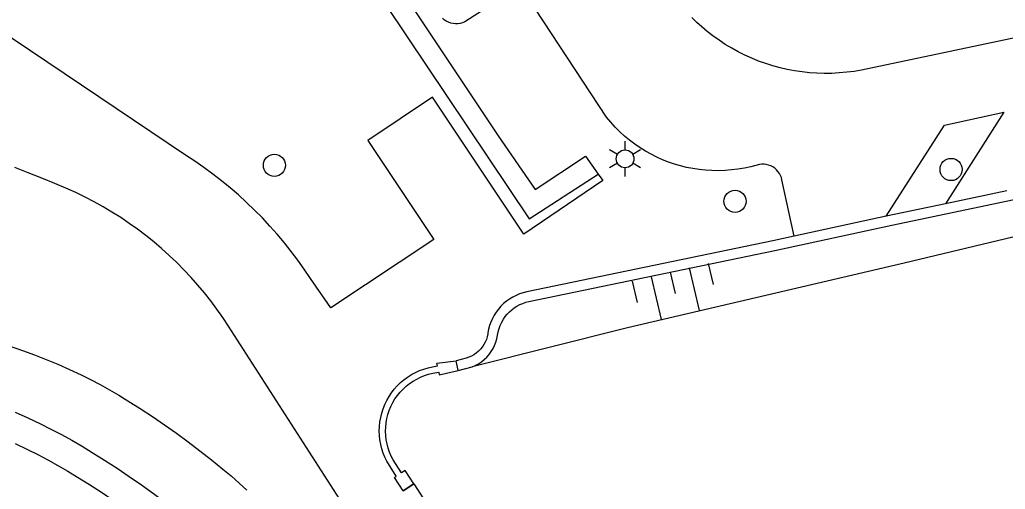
# Model space of a CAD drawing. Extents: x 122462 to 123306, y 485548 to 486417.
# Drawn here: x 123158.68 to 123208.47, y 486268.22 to 486291.93 of the extents above; entities that cross this region are included whole.
import ezdxf

# ---------------------------------------------------------------- set-up
doc = ezdxf.new("R2010")
doc.units = 0
for name, color, linetype in [('Level 15', 7, 'Continuous'), ('Level 16', 7, 'Continuous'), ('Level 17', 7, 'Continuous'), ('Level 21', 7, 'Continuous'), ('Level 25', 7, 'Continuous'), ('Level 37', 7, 'Continuous'), ('Level 50', 7, 'Continuous'), ('Level 53', 7, 'Continuous'), ('Level 57', 7, 'Continuous')]:
    doc.layers.add(name, color=color, linetype=linetype)

msp = doc.modelspace()

# ---------------------------------------------------------------- linework, layer by layer
at = {"layer": 'Level 15'}
for p, q in [((123208.555, 486283.287), (123205.46, 486282.637)), ((123205.46, 486282.637), (123202.462, 486282.006)), ((123202.462, 486282.006), (123197.811, 486280.995)), ((123180.829, 486274.219), (123180.727, 486274.71)), ((123180.829, 486274.219), (123181.531, 486274.404))]:
    msp.add_line(p, q, dxfattribs=at)
for points in [[(123181.531, 486274.404), (123181.695, 486274.475), (123181.853, 486274.56), (123182.002, 486274.659), (123182.143, 486274.77), (123182.273, 486274.893), (123182.392, 486275.027), (123182.498, 486275.171), (123182.592, 486275.323), (123182.672, 486275.483), (123182.738, 486275.65), (123182.788, 486275.822), (123182.812, 486275.995), (123182.848, 486276.165), (123182.896, 486276.332), (123182.957, 486276.495), (123183.03, 486276.654), (123183.114, 486276.806), (123183.205, 486276.939), (123183.307, 486277.063), (123183.418, 486277.18), (123183.538, 486277.287), (123183.666, 486277.384), (123183.802, 486277.47), (123183.944, 486277.545), (123184.092, 486277.608), (123184.245, 486277.659), (123184.401, 486277.698), (123196.829, 486280.269), (123202.738, 486281.554), (123221.109, 486285.413)], [(123197.811, 486280.995), (123196.723, 486280.758), (123184.3, 486278.188), (123184.115, 486278.142), (123183.935, 486278.083), (123183.759, 486278.01), (123183.59, 486277.924), (123183.427, 486277.825), (123183.273, 486277.714), (123183.127, 486277.592), (123182.991, 486277.459), (123182.866, 486277.316), (123182.751, 486277.164), (123182.649, 486277.003), (123182.559, 486276.836), (123182.483, 486276.662), (123182.419, 486276.482), (123182.37, 486276.299), (123182.334, 486276.112), (123182.327, 486276.064), (123182.298, 486275.922), (123182.255, 486275.784), (123182.2, 486275.65), (123182.132, 486275.523), (123182.051, 486275.402), (123181.96, 486275.29), (123181.858, 486275.188), (123181.747, 486275.095), (123181.627, 486275.014), (123181.5, 486274.945), (123181.367, 486274.888), (123181.229, 486274.844), (123180.727, 486274.71)], [(123178.043, 486268.137), (123177.606, 486268.814), (123177.699, 486268.874), (123177.228, 486269.632), (123177.128, 486269.837), (123177.043, 486270.049), (123176.972, 486270.266), (123176.917, 486270.488), (123176.877, 486270.712), (123176.853, 486270.939), (123176.845, 486271.168), (123176.852, 486271.396), (123176.876, 486271.623), (123176.915, 486271.848), (123176.969, 486272.069), (123177.039, 486272.287), (123177.124, 486272.499), (123177.223, 486272.704), (123177.336, 486272.903), (123177.463, 486273.093), (123177.603, 486273.273), (123177.754, 486273.444), (123177.918, 486273.603), (123178.092, 486273.751), (123178.275, 486273.887), (123178.468, 486274.009), (123178.669, 486274.118), (123178.876, 486274.213), (123179.09, 486274.292), (123179.309, 486274.357), (123179.532, 486274.407), (123179.785, 486274.454), (123179.76, 486274.589), (123180.727, 486274.71)], [(123178.589, 486268.489), (123178.152, 486269.166), (123177.96, 486269.042), (123177.547, 486269.708), (123177.448, 486269.899), (123177.362, 486270.097), (123177.292, 486270.3), (123177.236, 486270.508), (123177.195, 486270.719), (123177.17, 486270.933), (123177.161, 486271.148), (123177.167, 486271.363), (123177.189, 486271.578), (123177.227, 486271.79), (123177.279, 486271.998), (123177.347, 486272.203), (123177.429, 486272.402), (123177.526, 486272.594), (123177.636, 486272.779), (123177.76, 486272.955), (123177.896, 486273.122), (123178.043, 486273.279), (123178.202, 486273.424), (123178.371, 486273.558), (123178.549, 486273.679), (123178.735, 486273.786), (123178.929, 486273.88), (123179.129, 486273.96), (123179.335, 486274.024), (123179.544, 486274.074), (123179.846, 486274.131), (123179.869, 486274.006), (123180.829, 486274.219)]]:
    msp.add_lwpolyline(points, dxfattribs=at)
at = {"layer": 'Level 16'}
msp.add_line((123178.589, 486268.489), (123178.043, 486268.137), dxfattribs=at)
at = {"layer": 'Level 17'}
for points in [[(123155.439, 486325.068), (123156.41, 486325.7), (123182.857, 486286.063), (123184.719, 486283.363), (123187.267, 486285.039), (123187.906, 486284.133)], [(123187.906, 486284.133), (123188.135, 486283.808), (123184.155, 486281.095), (123179.54, 486288.01), (123176.266, 486285.83), (123179.593, 486280.836), (123174.401, 486277.374), (123173.367, 486278.863), (123173.056, 486279.327), (123172.732, 486279.782), (123172.397, 486280.229), (123172.049, 486280.666), (123171.69, 486281.094), (123171.319, 486281.511), (123170.937, 486281.919), (123170.545, 486282.316), (123170.141, 486282.703), (123169.728, 486283.078), (123169.304, 486283.443), (123168.871, 486283.795), (123168.429, 486284.136), (123167.977, 486284.465), (123167.517, 486284.781), (123167.048, 486285.085), (123151.278, 486295.704)], [(123267.578, 486294.399), (123243.448, 486289.128), (123223.187, 486284.374), (123221.447, 486283.958), (123203.357, 486279.628), (123189.379, 486276.379), (123181.531, 486274.404)], [(123183.423, 486293.287), (123181.169, 486291.814), (123181.056, 486291.768), (123180.938, 486291.736), (123180.818, 486291.718), (123180.696, 486291.716), (123180.575, 486291.728), (123180.456, 486291.755), (123180.341, 486291.796), (123180.232, 486291.851), (123180.13, 486291.918), (123180.038, 486291.998)], [(123197.811, 486280.995), (123197.191, 486283.847), (123197.16, 486283.96), (123197.115, 486284.068), (123197.059, 486284.17), (123196.99, 486284.265), (123196.911, 486284.352), (123196.823, 486284.428), (123196.726, 486284.494), (123196.622, 486284.548), (123196.513, 486284.59), (123196.399, 486284.618), (123196.283, 486284.633), (123196.166, 486284.634), (123196.05, 486284.622), (123195.612, 486284.508), (123195.291, 486284.438), (123194.967, 486284.382), (123194.64, 486284.341), (123194.313, 486284.316), (123193.984, 486284.305), (123193.655, 486284.31), (123193.327, 486284.329), (123193, 486284.364), (123192.685, 486284.412), (123192.372, 486284.474), (123192.062, 486284.55), (123191.756, 486284.64), (123191.454, 486284.743), (123191.157, 486284.86), (123190.866, 486284.989), (123190.581, 486285.132), (123190.302, 486285.287), (123190.022, 486285.46), (123189.751, 486285.645), (123189.488, 486285.843), (123189.234, 486286.053), (123188.991, 486286.274), (123188.758, 486286.506), (123188.536, 486286.749), (123188.325, 486287.001), (123184.347, 486293.059)], [(123210.645, 486291.371), (123201.207, 486289.384), (123200.835, 486289.321), (123200.461, 486289.272), (123200.085, 486289.238), (123199.709, 486289.22), (123199.331, 486289.215), (123198.954, 486289.226), (123198.578, 486289.252), (123198.203, 486289.292), (123197.83, 486289.348), (123197.459, 486289.418), (123197.092, 486289.502), (123196.728, 486289.601), (123196.368, 486289.714), (123196.013, 486289.841), (123195.663, 486289.983), (123195.319, 486290.137), (123194.981, 486290.306), (123194.651, 486290.487), (123194.327, 486290.682), (123194.012, 486290.889), (123193.705, 486291.108), (123193.407, 486291.339), (123193.142, 486291.561), (123192.886, 486291.793), (123192.637, 486292.034)], [(123202.462, 486282.006), (123205.396, 486286.597), (123208.394, 486287.26), (123205.46, 486282.637)], [(123175.595, 486266.565), (123169.231, 486276.453), (123168.944, 486276.886), (123168.644, 486277.31), (123168.333, 486277.726), (123168.011, 486278.133), (123167.677, 486278.531), (123167.332, 486278.919), (123166.976, 486279.298), (123166.61, 486279.666), (123166.233, 486280.024), (123165.847, 486280.371), (123165.451, 486280.707), (123165.046, 486281.032), (123164.632, 486281.346), (123164.209, 486281.647), (123163.778, 486281.937), (123163.339, 486282.214), (123162.892, 486282.48), (123162.438, 486282.732), (123161.977, 486282.971), (123161.51, 486283.198), (123161.126, 486283.371), (123160.458, 486283.658), (123159.787, 486283.935), (123159.11, 486284.202), (123158.43, 486284.458)]]:
    msp.add_lwpolyline(points, dxfattribs=at)
at = {"layer": 'Level 21'}
msp.add_lwpolyline([(123178.043, 486268.137), (123178.589, 486268.489), (123186.759, 486255.824), (123190.27, 486250.378), (123189.701, 486250.014)], dxfattribs=at)
at = {"layer": 'Level 25'}
msp.add_lwpolyline([(123155.439, 486325.068), (123184.422, 486281.872), (123187.906, 486284.133)], dxfattribs=at)
at = {"layer": 'Level 37'}
for points in [[(123155.573, 486276.349), (123158.823, 486275.232), (123159.423, 486275.01), (123160.019, 486274.777), (123160.609, 486274.531), (123161.195, 486274.274), (123161.776, 486274.005), (123162.26, 486273.764), (123162.739, 486273.511), (123163.212, 486273.248), (123163.68, 486272.975), (123164.141, 486272.692), (123164.764, 486272.296), (123165.381, 486271.889), (123165.991, 486271.473), (123166.594, 486271.047), (123167.192, 486270.611), (123167.783, 486270.165), (123168.365, 486269.709), (123168.94, 486269.243), (123169.354, 486268.895), (123169.76, 486268.536), (123170.157, 486268.167)], [(123158.439, 486272.107), (123159.082, 486271.822), (123159.72, 486271.525), (123160.255, 486271.258), (123160.784, 486270.981), (123161.307, 486270.692), (123161.825, 486270.393), (123162.336, 486270.083), (123162.968, 486269.688), (123163.593, 486269.283), (123164.212, 486268.868), (123164.825, 486268.444), (123165.43, 486268.011), (123166.026, 486267.566), (123166.613, 486267.11), (123167.191, 486266.642), (123167.6, 486266.296), (123167.999, 486265.939), (123168.389, 486265.572), (123168.77, 486265.195), (123169.141, 486264.809), (123170.465, 486263.271)], [(123158.448, 486270.523), (123159.066, 486270.236), (123159.584, 486269.977), (123160.098, 486269.708), (123160.605, 486269.428), (123161.107, 486269.138), (123161.603, 486268.838), (123162.206, 486268.461), (123162.804, 486268.074), (123163.395, 486267.678), (123163.98, 486267.273), (123164.557, 486266.86), (123165.126, 486266.435), (123165.686, 486266), (123166.238, 486265.553), (123166.63, 486265.221), (123167.013, 486264.878), (123167.388, 486264.526), (123167.753, 486264.164), (123168.109, 486263.793), (123169.243, 486262.486)]]:
    msp.add_lwpolyline(points, dxfattribs=at)
at = {"layer": 'Level 50'}
for p, q in [((123188.873, 486285.129), (123188.483, 486285.354)), ((123189.263, 486285.354), (123189.263, 486285.804)), ((123190.042, 486285.354), (123189.652, 486285.129)), ((123188.873, 486284.679), (123188.483, 486284.454)), ((123189.263, 486284.004), (123189.263, 486284.454)), ((123190.042, 486284.454), (123189.652, 486284.679))]:
    msp.add_line(p, q, dxfattribs=at)
msp.add_circle((123189.263, 486284.904), 0.45, dxfattribs=at)
at = {"layer": 'Level 53'}
for centre in [(123171.546, 486284.58), (123205.737, 486284.366), (123194.821, 486282.762)]:
    msp.add_circle(centre, 0.56, dxfattribs=at)
at = {"layer": 'Level 57'}
for p, q in [((123192.508, 486279.402), (123193.013, 486277.251)), ((123193.468, 486279.627), (123193.721, 486278.552)), ((123190.588, 486278.951), (123191.093, 486276.8)), ((123191.548, 486279.176), (123191.801, 486278.101)), ((123189.628, 486278.725), (123189.881, 486277.65))]:
    msp.add_line(p, q, dxfattribs=at)

doc.saveas('drawing.dxf')
